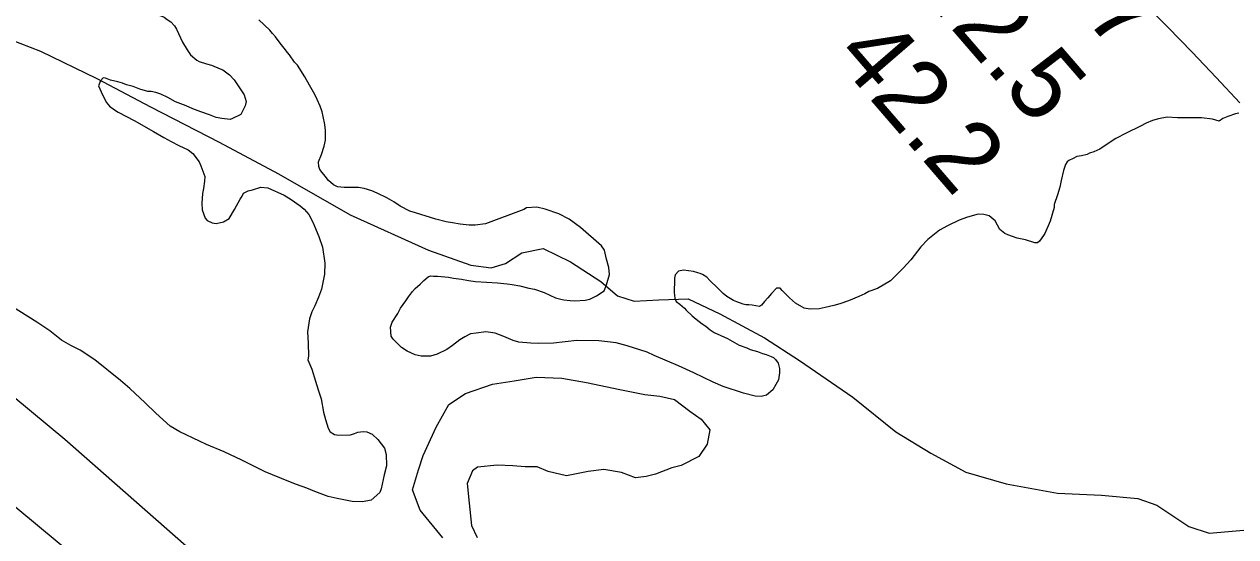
# Model space of a CAD drawing. Extents: x 3245246 to 3283090, y 806824 to 832173.
# Drawn here: x 3267744 to 3268870, y 815736 to 816212 of the extents above; entities that cross this region are included whole.
import ezdxf

# ---------------------------------------------------------------- set-up
doc = ezdxf.new("R2010")
doc.units = 0
for name, color, linetype in [('V-LEVE-TOET', 7, 'Continuous'), ('V-RIVR-RANG', 7, 'Continuous'), ('V-ROAD-CNTR', 7, 'Continuous'), ('V-SITE-VEGE', 7, 'Continuous'), ('V-SURV-LINE', 7, 'Continuous'), ('V-TOPO-MINR', 7, 'Continuous'), ('V-WETL-SWMP', 7, 'Continuous')]:
    doc.layers.add(name, color=color, linetype=linetype)

msp = doc.modelspace()

# ---------------------------------------------------------------- linework, layer by layer
at = {"layer": 'V-LEVE-TOET'}
msp.add_lwpolyline([(3268121.2, 815528.4), (3267997.2, 815636.9), (3267782.1, 815826.3), (3267592.2, 815983.5)], dxfattribs=at)
at = {"layer": 'V-ROAD-CNTR'}
msp.add_lwpolyline([(3267730.6, 816198.2), (3267759.6, 816186.9), (3267811.9, 816161.7), (3267861.6, 816135.2), (3267925.5, 816102.3), (3267980.6, 816073), (3268047.1, 816035), (3268120, 816002.1), (3268159.2, 815988.2), (3268178.2, 815985.5), (3268191.4, 815989.6), (3268206.5, 815999.5), (3268226.2, 816003.7), (3268251.8, 815991.2), (3268280, 815972.8), (3268295.4, 815959.7), (3268311, 815954.6), (3268333.7, 815955.8), (3268361, 815956.8), (3268390.4, 815942.9), (3268431.9, 815920.6), (3268464.4, 815899.5), (3268513.8, 815865.4), (3268554, 815833.2), (3268586.4, 815813.3), (3268619, 815795.7), (3268656.3, 815785), (3268704.1, 815776.2), (3268745, 815774.5), (3268778.6, 815771.4), (3268796.4, 815765.1), (3268826, 815745.2), (3268844.9, 815739.2), (3268884.1, 815742.6)], dxfattribs=at)
msp.add_spline([(3265843.1, 823432.9), (3265859, 823417.1), (3265884.4, 823393.5), (3265921.6, 823385.9), (3265988.6, 823351.1), (3266047.2, 823332.3), (3266110.9, 823317.7), (3266174.6, 823302.5), (3266237.9, 823256.1), (3266319, 823213.7), (3266446.2, 823144), (3266598.2, 823070.2), (3266698.3, 823024.2), (3266809.8, 822977.5), (3266902.8, 822954.7), (3266981.5, 822929.4), (3267047, 822922.9), (3267126.7, 822927), (3267196.8, 822934.5), (3267240.8, 822931.2), (3267315.5, 822929), (3267389.5, 822902.9), (3267472.5, 822855.3), (3267548.2, 822799.1), (3267673.2, 822703.2), (3267729.5, 822659.2), (3267800.8, 822580), (3267841.6, 822514.8), (3267890.4, 822443.6), (3267961.5, 822390.3), (3268026.2, 822347.9), (3268097.5, 822313.7), (3268226.8, 822221.5), (3268328.9, 822136.2), (3268438, 822030.2), (3268539.6, 821913.7), (3268611.4, 821855), (3268669.7, 821833), (3268741.6, 821835.2), (3268781, 821862.3), (3268824.2, 821916.6), (3268873.1, 822006.3), (3268932.5, 822098.1), (3268972.1, 822145.5), (3269019.4, 822162), (3269056, 822158.3), (3269086.7, 822138.7), (3269215.7, 821995.6), (3269467.1, 821682.5), (3269665, 821425.3), (3269890.2, 821132.3), (3269935.6, 821060.8), (3269937.8, 820947), (3269911.9, 820878.4), (3269882.4, 820803.4), (3269850.4, 820754.7), (3269820.8, 820702.9), (3269847.5, 820661.4), (3269995.3, 820504.9), (3270135.1, 820342.3), (3270215.8, 820249.2), (3270280.9, 820161.5), (3270409.8, 819983.2), (3270585.2, 819734.7), (3270723.1, 819531.2), (3270847.8, 819342.2), (3270941.2, 819194.9), (3271024.2, 819065), (3271103.7, 818956), (3271217.9, 818809.2), (3271322.1, 818665), (3271450.9, 818481.1), (3271547.8, 818329.9), (3271656.2, 818159), (3271778.9, 817965.4), (3271939, 817707.5), (3272036.6, 817466.5), (3272126.7, 817285.3), (3272211.9, 817051.1), (3272318, 816867.5), (3272429.4, 816683.2), (3272508.6, 816556.2), (3272571.6, 816398.7), (3272670.4, 816197), (3272779.9, 816022.9), (3272872.1, 815803.2), (3272964.7, 815556.6)], degree=3, dxfattribs=at)
at = {"layer": 'V-SITE-VEGE'}
for p, q in [((3267972.5, 816206.4), (3267962.2, 816216.1)), ((3267975.1, 816203.5), (3267972.5, 816206.4)), ((3267977.8, 816200.2), (3267975.1, 816203.5)), ((3267980.1, 816196.9), (3267977.8, 816200.2)), ((3267983.2, 816192.9), (3267980.1, 816196.9)), ((3267985.9, 816189.7), (3267983.2, 816192.9)), ((3267988.9, 816185.7), (3267985.9, 816189.7)), ((3267990.9, 816183.5), (3267988.9, 816185.7)), ((3267995.5, 816176.6), (3267990.9, 816183.5)), ((3267998.1, 816174.1), (3267995.5, 816176.6)), ((3268005.1, 816163.2), (3267998.1, 816174.1)), ((3268009.4, 816155.5), (3268005.1, 816163.2)), ((3268014.4, 816146.7), (3268009.4, 816155.5)), ((3268016.4, 816142), (3268014.4, 816146.7)), ((3268019.2, 816135.8), (3268016.4, 816142)), ((3268021.2, 816130.6), (3268019.2, 816135.8)), ((3268022, 816126.2), (3268021.2, 816130.6)), ((3268023.7, 816118.8), (3268022, 816126.2)), ((3268786.3, 816120.2), (3268781.2, 816117.4)), ((3268792.2, 816122.5), (3268786.3, 816120.2)), ((3268797.7, 816124.2), (3268792.2, 816122.5)), ((3268805.8, 816125.5), (3268797.7, 816124.2)), ((3268815.5, 816125), (3268805.8, 816125.5)), ((3268828.1, 816125), (3268815.5, 816125)), ((3268837.7, 816124.9), (3268828.1, 816125)), ((3268848.1, 816123.7), (3268837.7, 816124.9)), ((3268854.1, 816122), (3268848.1, 816123.7)), ((3268857.7, 816124.3), (3268854.1, 816122)), ((3268862.1, 816126.3), (3268857.7, 816124.3)), ((3268869.5, 816128.7), (3268862.1, 816126.3)), ((3268872.4, 816129.5), (3268869.5, 816128.7)), ((3268024.2, 816113.3), (3268023.7, 816118.8)), ((3268024.1, 816104.4), (3268024.2, 816113.3)), ((3268767.7, 816110.8), (3268758.2, 816105.7)), ((3268781.2, 816117.4), (3268767.7, 816110.8)), ((3268020.4, 816091), (3268023.1, 816098.8)), ((3268023.1, 816098.8), (3268024.1, 816104.4)), ((3268752, 816101.8), (3268743.3, 816096)), ((3268758.2, 816105.7), (3268752, 816101.8)), ((3268017.6, 816084.2), (3268020.4, 816091)), ((3268718.7, 816087.2), (3268714.7, 816085.3)), ((3268722, 816089.2), (3268718.7, 816087.2)), ((3268726.4, 816089.7), (3268722, 816089.2)), ((3268731.6, 816090.9), (3268726.4, 816089.7)), ((3268733.8, 816092.1), (3268731.6, 816090.9)), ((3268737.8, 816093.3), (3268733.8, 816092.1)), ((3268743.3, 816096), (3268737.8, 816093.3)), ((3268018.1, 816079.8), (3268017.6, 816084.2)), ((3268018.9, 816076.9), (3268018.1, 816079.8)), ((3268021.2, 816074.3), (3268018.9, 816076.9)), ((3268023.9, 816070.7), (3268021.2, 816074.3)), ((3268709.7, 816076.2), (3268707.4, 816066.9)), ((3268711.4, 816081.8), (3268709.7, 816076.2)), ((3268712.9, 816084.1), (3268711.4, 816081.8)), ((3268714.7, 816085.3), (3268712.9, 816084.1)), ((3268027, 816066.7), (3268023.9, 816070.7)), ((3268031.5, 816062.8), (3268027, 816066.7)), ((3268707.4, 816066.9), (3268706.1, 816060.6)), ((3268035.3, 816061), (3268031.5, 816062.8)), ((3268041.6, 816060.4), (3268035.3, 816061)), ((3268047.1, 816060.2), (3268041.6, 816060.4)), ((3268054.9, 816060.4), (3268047.1, 816060.2)), ((3268060.1, 816059.5), (3268054.9, 816060.4)), ((3268067.2, 816057.1), (3268060.1, 816059.5)), ((3268072.1, 816055), (3268067.2, 816057.1)), ((3268081.1, 816050.8), (3268072.1, 816055)), ((3268704.1, 816053.5), (3268701, 816044.5)), ((3268706.1, 816060.6), (3268704.1, 816053.5)), ((3268087.5, 816046.9), (3268081.1, 816050.8)), ((3268093.5, 816042.9), (3268087.5, 816046.9)), ((3268102.6, 816038.4), (3268093.5, 816042.9)), ((3268211, 816041.3), (3268208.5, 816039.7)), ((3268220.6, 816041.9), (3268211, 816041.3)), ((3268228.1, 816040.3), (3268220.6, 816041.9)), ((3268240.8, 816035.8), (3268228.1, 816040.3)), ((3268701, 816041.6), (3268697.3, 816028.9)), ((3268701, 816044.5), (3268701, 816041.6)), ((3268107.8, 816036.7), (3268102.6, 816038.4)), ((3268126.8, 816030.9), (3268107.8, 816036.7)), ((3268136.2, 816028.5), (3268126.8, 816030.9)), ((3268208.5, 816039.7), (3268172.9, 816026.6)), ((3268250.6, 816030.9), (3268240.8, 816035.8)), ((3268261.1, 816023), (3268250.6, 816030.9)), ((3268612.8, 816029.9), (3268601.9, 816024.8)), ((3268620.5, 816032.7), (3268612.8, 816029.9)), ((3268630.5, 816035.6), (3268620.5, 816032.7)), ((3268635.7, 816035.3), (3268630.5, 816035.6)), ((3268640.5, 816034), (3268635.7, 816035.3)), ((3268646.2, 816029.3), (3268640.5, 816034)), ((3268650.5, 816021.3), (3268646.2, 816029.3)), ((3268142.1, 816027.6), (3268136.2, 816028.5)), ((3268149.2, 816026.3), (3268142.1, 816027.6)), ((3268157.7, 816025.4), (3268149.2, 816026.3)), ((3268163.3, 816025.2), (3268157.7, 816025.4)), ((3268172.9, 816026.6), (3268163.3, 816025.2)), ((3268280.5, 816006.1), (3268261.1, 816023)), ((3268594.6, 816020.5), (3268583.7, 816012.1)), ((3268601.9, 816024.8), (3268594.6, 816020.5)), ((3268655, 816017.7), (3268650.5, 816021.3)), ((3268697.3, 816028.9), (3268692.4, 816017.6)), ((3268583.7, 816012.1), (3268577.2, 816005.2)), ((3268658, 816016.3), (3268655, 816017.7)), ((3268666.6, 816013.2), (3268658, 816016.3)), ((3268674.4, 816011.6), (3268666.6, 816013.2)), ((3268683, 816008.8), (3268674.4, 816011.6)), ((3268685.6, 816008.9), (3268683, 816008.8)), ((3268687.4, 816010.4), (3268685.6, 816008.9)), ((3268691, 816015.7), (3268687.4, 816010.4)), ((3268692.4, 816017.6), (3268691, 816015.7)), ((3268283.2, 816002.1), (3268280.5, 816006.1)), ((3268285.3, 815993.7), (3268283.2, 816002.1)), ((3268577.2, 816005.2), (3268567.9, 815993.1)), ((3268287.3, 815985.9), (3268285.3, 815993.7)), ((3268287.9, 815979.3), (3268287.3, 815985.9)), ((3268560.7, 815985.2), (3268548.8, 815973.7)), ((3268567.9, 815993.1), (3268560.7, 815985.2)), ((3268112.2, 815970.5), (3268115.4, 815973.9)), ((3268115.4, 815973.9), (3268119.4, 815977.3)), ((3268119.4, 815977.3), (3268121.6, 815978.1)), ((3268121.6, 815978.1), (3268124.6, 815977.8)), ((3268124.6, 815977.8), (3268128.3, 815977.9)), ((3268128.3, 815977.9), (3268138.3, 815977.1)), ((3268138.3, 815977.1), (3268143.1, 815976.1)), ((3268143.1, 815976.1), (3268150.6, 815975.2)), ((3268150.6, 815975.2), (3268156.9, 815973.9)), ((3268156.9, 815973.9), (3268163.6, 815973)), ((3268163.6, 815973), (3268184, 815971.7)), ((3268285.2, 815970), (3268287.9, 815979.3)), ((3268349, 815979.1), (3268348.3, 815976.1)), ((3268348.3, 815976.1), (3268348.4, 815972)), ((3268351.9, 815982.5), (3268349, 815979.1)), ((3268356.7, 815983.4), (3268351.9, 815982.5)), ((3268366, 815982.1), (3268356.7, 815983.4)), ((3268370.1, 815981.1), (3268366, 815982.1)), ((3268372.3, 815980.5), (3268370.1, 815981.1)), ((3268374.2, 815979.4), (3268372.3, 815980.5)), ((3268378.3, 815976.9), (3268374.2, 815979.4)), ((3268381, 815974), (3268378.3, 815976.9)), ((3268388.6, 815966.8), (3268381, 815974)), ((3268548.8, 815973.7), (3268536.8, 815966.4)), ((3268101.4, 815958.7), (3268104.9, 815963.6)), ((3268104.9, 815963.6), (3268107.5, 815966.3)), ((3268107.5, 815966.3), (3268112.2, 815970.5)), ((3268184, 815971.7), (3268192.9, 815970.8)), ((3268192.9, 815970.8), (3268197.7, 815970.2)), ((3268197.7, 815970.2), (3268204.8, 815968.9)), ((3268204.8, 815968.9), (3268213, 815966.9)), ((3268213, 815966.9), (3268218.2, 815965.9)), ((3268218.2, 815965.9), (3268227.2, 815962.8)), ((3268227.2, 815962.8), (3268237.7, 815957.9)), ((3268275.8, 815959.7), (3268283.1, 815964.3)), ((3268283.1, 815964.3), (3268285.2, 815970)), ((3268348.4, 815972), (3268347.9, 815965.4)), ((3268347.9, 815965.4), (3268347.9, 815963.1)), ((3268347.9, 815963.1), (3268348.4, 815959.8)), ((3268393.5, 815961.8), (3268388.6, 815966.8)), ((3268397, 815958.9), (3268393.5, 815961.8)), ((3268438.4, 815961.9), (3268435.1, 815957.7)), ((3268443, 815966.8), (3268438.4, 815961.9)), ((3268446.4, 815966.9), (3268443, 815966.8)), ((3268448.3, 815964.7), (3268446.4, 815966.9)), ((3268455.1, 815957.9), (3268448.3, 815964.7)), ((3268525, 815961.6), (3268519.6, 815958.9)), ((3268528.7, 815963.6), (3268525, 815961.6)), ((3268536.8, 815966.4), (3268528.7, 815963.6)), ((3268093.9, 815948.1), (3268098.9, 815954.9)), ((3268098.9, 815954.9), (3268101.4, 815958.7)), ((3268237.7, 815957.9), (3268242.6, 815956.6)), ((3268242.6, 815956.6), (3268245.5, 815955.9)), ((3268245.5, 815955.9), (3268251.5, 815955.3)), ((3268251.5, 815955.3), (3268255.9, 815955.1)), ((3268255.9, 815955.1), (3268265.2, 815955.7)), ((3268265.2, 815955.7), (3268269.6, 815956.6)), ((3268269.6, 815956.6), (3268275.8, 815959.7)), ((3268348.4, 815959.8), (3268348.5, 815957.6)), ((3268348.5, 815957.6), (3268350, 815954.3)), ((3268350, 815954.3), (3268353.4, 815951.8)), ((3268353.4, 815951.8), (3268357.6, 815948.2)), ((3268403, 815955.4), (3268397, 815958.9)), ((3268406.3, 815954), (3268403, 815955.4)), ((3268412, 815951.9), (3268406.3, 815954)), ((3268414.6, 815951.2), (3268412, 815951.9)), ((3268417.5, 815951.3), (3268414.6, 815951.2)), ((3268420.5, 815951), (3268417.5, 815951.3)), ((3268427.2, 815949.7), (3268420.5, 815951)), ((3268429, 815950.9), (3268427.2, 815949.7)), ((3268431.9, 815954.3), (3268429, 815950.9)), ((3268435.1, 815957.7), (3268431.9, 815954.3)), ((3268460.8, 815952.8), (3268455.1, 815957.9)), ((3268468.7, 815948.2), (3268460.8, 815952.8)), ((3268496.4, 815950.8), (3268488.3, 815948.8)), ((3268502, 815952.1), (3268496.4, 815950.8)), ((3268510, 815954.9), (3268502, 815952.1)), ((3268519.6, 815958.9), (3268510, 815954.9)), ((3268086.1, 815935.3), (3268091.4, 815943.2)), ((3268091.4, 815943.2), (3268093.9, 815948.1)), ((3268357.6, 815948.2), (3268359.1, 815946.4)), ((3268359.1, 815946.4), (3268364.8, 815941)), ((3268364.8, 815941), (3268368.6, 815938.1)), ((3268474.3, 815947.3), (3268468.7, 815948.2)), ((3268482.8, 815947.5), (3268474.3, 815947.3)), ((3268488.3, 815948.8), (3268482.8, 815947.5)), ((3268084.7, 815930.5), (3268086.1, 815935.3)), ((3268085.3, 815922.3), (3268084.7, 815930.5)), ((3268368.6, 815938.1), (3268373.9, 815933.5)), ((3268373.9, 815933.5), (3268377.3, 815931.3)), ((3268377.3, 815931.3), (3268381.5, 815928.1)), ((3268381.5, 815928.1), (3268385.3, 815925.6)), ((3268086.9, 815919.4), (3268085.3, 815922.3)), ((3268094.9, 815911.5), (3268086.9, 815919.4)), ((3268149.1, 815918.9), (3268142.2, 815913.5)), ((3268153.5, 815921.6), (3268149.1, 815918.9)), ((3268159, 815924.3), (3268153.5, 815921.6)), ((3268164.1, 815924.8), (3268159, 815924.3)), ((3268173, 815926.2), (3268164.1, 815924.8)), ((3268181.9, 815924.9), (3268173, 815926.2)), ((3268189.8, 815921.8), (3268181.9, 815924.9)), ((3268198.4, 815918), (3268189.8, 815921.8)), ((3268203.6, 815916.6), (3268198.4, 815918)), ((3268214.8, 815915.5), (3268203.6, 815916.6)), ((3268257.7, 815918.1), (3268235.9, 815915.7)), ((3268278, 815917.9), (3268257.7, 815918.1)), ((3268294, 815916.1), (3268278, 815917.9)), ((3268385.3, 815925.6), (3268397.6, 815920)), ((3268397.6, 815920), (3268408.5, 815913.7)), ((3268100.1, 815908.3), (3268094.9, 815911.5)), ((3268107.6, 815904.8), (3268100.1, 815908.3)), ((3268128, 815905.3), (3268121.7, 815903.7)), ((3268136.8, 815909.7), (3268128, 815905.3)), ((3268142.2, 815913.5), (3268136.8, 815909.7)), ((3268221.8, 815915.3), (3268214.8, 815915.5)), ((3268235.9, 815915.7), (3268221.8, 815915.3)), ((3268304.5, 815913.1), (3268294, 815916.1)), ((3268322.8, 815907.3), (3268304.5, 815913.1)), ((3268329.5, 815904.1), (3268322.8, 815907.3)), ((3268408.5, 815913.7), (3268415.6, 815911.2)), ((3268415.6, 815911.2), (3268418.6, 815909.8)), ((3268418.6, 815909.8), (3268425.4, 815907.8)), ((3268425.4, 815907.8), (3268429.9, 815906.1)), ((3268429.9, 815906.1), (3268433.6, 815905.1)), ((3268112.9, 815903.5), (3268107.6, 815904.8)), ((3268121.7, 815903.7), (3268112.9, 815903.5)), ((3268352, 815894.7), (3268329.5, 815904.1)), ((3268366.3, 815888.1), (3268352, 815894.7)), ((3268433.6, 815905.1), (3268438.1, 815903.3)), ((3268438.1, 815903.3), (3268440.3, 815902.3)), ((3268440.3, 815902.3), (3268442.2, 815900.5)), ((3268442.2, 815900.5), (3268444.5, 815897.2)), ((3268444.5, 815897.2), (3268445.8, 815892.1)), ((3268384.3, 815879.3), (3268366.3, 815888.1)), ((3268445.9, 815888), (3268445, 815881.7)), ((3268445.8, 815892.1), (3268445.9, 815888)), ((3268393.6, 815875.5), (3268384.3, 815879.3)), ((3268412.3, 815869.3), (3268393.6, 815875.5)), ((3268439.7, 815872.3), (3268433.9, 815867.3)), ((3268442.5, 815877.2), (3268439.7, 815872.3)), ((3268445, 815881.7), (3268442.5, 815877.2)), ((3268423.2, 815866.3), (3268412.3, 815869.3)), ((3268428.7, 815866), (3268423.2, 815866.3)), ((3268433.9, 815867.3), (3268428.7, 815866))]:
    msp.add_line(p, q, dxfattribs=at)
for points in [[(3267738.3, 816277.4), (3267750.3, 816274.4), (3267759.3, 816271.3), (3267766.4, 816268.2), (3267773.4, 816267.6), (3267777.1, 816269.2), (3267785.2, 816271.3), (3267797, 816271.6), (3267805.6, 816271.1), (3267807.8, 816270.4), (3267814.9, 816266.9), (3267821, 816263.4), (3267830.4, 816255.8), (3267837.2, 816250.1), (3267846.4, 816241.1), (3267851.7, 816235.7), (3267858.5, 816229.9), (3267863.8, 816226), (3267870.6, 816220.2), (3267874.4, 816218.5), (3267877, 816216.3), (3267880.4, 816214.2), (3267883.9, 816210.6)], [(3267883.9, 816210.6), (3267885.8, 816207.3), (3267891.3, 816195.2), (3267895.6, 816188.3), (3267898.7, 816183.6), (3267904.7, 816178.6), (3267907, 816177.5), (3267913.7, 816175.1), (3267918.2, 816174.1), (3267926.4, 816170.6), (3267928.7, 816169.6), (3267935.1, 816164.9), (3267939.3, 816160.2), (3267948.6, 816146.4), (3267950.6, 816140.2), (3267949.6, 816136.1), (3267948.2, 816133.8), (3267945.4, 816128.2), (3267937.7, 816124.3), (3267935.5, 816123.5), (3267928, 816124.4), (3267922.5, 816125.3), (3267916.5, 816127.8), (3267908.3, 816130.5), (3267901.1, 816133.3), (3267894.8, 816136.1), (3267885, 816139.9), (3267877.9, 816143.8), (3267871.1, 816146.9), (3267866.6, 816148.7), (3267862.2, 816149.6), (3267859.2, 816149.6), (3267851.8, 816151.6), (3267845.4, 816154), (3267839.4, 816155.7), (3267835.7, 816157.1), (3267831.2, 816158.4), (3267824.5, 816160.1), (3267820, 816161.8), (3267817.8, 816162.2), (3267815.2, 816159.5), (3267813.5, 816154.6), (3267815.9, 816149.1), (3267820.6, 816139.6), (3267823.6, 816136), (3267828.2, 816132.4), (3267831.6, 816130.3), (3267846.6, 816122.6), (3267864.3, 816112.3), (3267874.1, 816106.6), (3267880.8, 816103.1), (3267888, 816099.2), (3267896.6, 816095.4), (3267901.1, 816091.8), (3267906.9, 816084.2), (3267908.5, 816080.5), (3267912.1, 816070.6), (3267911.8, 816066.2), (3267910.9, 816059.5), (3267909.9, 816054.6), (3267909.4, 816045.7), (3267909.6, 816039.4), (3267912.4, 816031.7), (3267914.3, 816029.6), (3267918.8, 816027.5), (3267922.5, 816026.8), (3267929.5, 816028.5), (3267934.6, 816031.6), (3267939.6, 816039.9), (3267944.9, 816049.6), (3267946.7, 816052.3), (3267948.1, 816054.9), (3267952.5, 816057.3), (3267956.5, 816058.1), (3267964.2, 816060.5), (3267970.5, 816060), (3267985.9, 816053.3), (3267992.3, 816049.1), (3268000.6, 816043.4), (3268004.4, 816040.1), (3268008.6, 816035.1), (3268012.5, 816028.1), (3268018, 816014.9), (3268021.3, 816005), (3268023.5, 815989.9), (3268023.4, 815979.9), (3268020.5, 815965.7), (3268017.7, 815958.3), (3268014.2, 815950.4), (3268011.4, 815944.8), (3268009.4, 815938.4), (3268007.5, 815926.1), (3268008.1, 815915.8), (3268008.5, 815903.6), (3268007.8, 815900.2), (3268011.4, 815891.4), (3268015, 815880.4), (3268017.4, 815872.3), (3268020.3, 815863.9), (3268022.4, 815851.7), (3268024.1, 815844.7)], [(3268024.1, 815844.7), (3268026.6, 815836.6), (3268028.5, 815833.4), (3268032.6, 815830.9), (3268036.4, 815830.2), (3268047.5, 815830.5), (3268051.1, 815831.8), (3268054.1, 815832.9), (3268059.2, 815833.5), (3268062.6, 815833.2), (3268067.5, 815831.1), (3268072.8, 815826), (3268078.9, 815818.1), (3268080.6, 815812.2), (3268080.8, 815801.8), (3268078.8, 815793.2), (3268075.9, 815780.2), (3268074.5, 815776.8), (3268066.5, 815769.9), (3268058.4, 815768.2), (3268049.1, 815768.7), (3268035, 815771.3), (3268026.8, 815773.3), (3268014.4, 815777.8), (3268007, 815780.9), (3267997.2, 815784.4), (3267990.1, 815787.1), (3267968, 815796.2), (3267946.6, 815807.1), (3267930.1, 815814.8), (3267913.6, 815821.4), (3267907.2, 815824.5), (3267888.9, 815833.3), (3267879.8, 815838.6), (3267866.5, 815850.5), (3267856.6, 815860.2), (3267842.6, 815873.5), (3267833.9, 815881.1), (3267810, 815900.1), (3267796.4, 815909), (3267787.8, 815913.5), (3267779.1, 815918.5), (3267768.2, 815927.1), (3267756.1, 815935.3), (3267730.9, 815950.9)]]:
    msp.add_lwpolyline(points, dxfattribs=at)
at = {"layer": 'V-SURV-LINE'}
msp.add_lwpolyline([(3267544.3, 815922.9), (3269316, 814450.9)], dxfattribs=at)
at = {"layer": 'V-TOPO-MINR'}
msp.add_lwpolyline([(3268765.3, 816250.5), (3268806.4, 816209.1), (3268829, 816186), (3268851.4, 816162.6), (3268873.4, 816139)], dxfattribs=at)
at = {"layer": 'V-WETL-SWMP'}
msp.add_lwpolyline([(3268133.2, 815734.7), (3268112, 815760.5), (3268104.9, 815779.4), (3268110.6, 815797.9), (3268114.8, 815811.2), (3268126.9, 815837.6), (3268138.8, 815858.7), (3268154.2, 815868.9), (3268179.3, 815877.5), (3268199.3, 815880.8), (3268219.7, 815884.2), (3268243.7, 815883.1), (3268266.7, 815879.2), (3268297.4, 815872.7), (3268320.8, 815868.1), (3268334.7, 815866.4), (3268348.3, 815863.3), (3268362.5, 815852.6), (3268373.1, 815844.9), (3268381, 815835.1), (3268378.6, 815821.8), (3268370.9, 815810.5), (3268354.5, 815802.1), (3268345.9, 815799.8), (3268330.8, 815793.8), (3268322.1, 815791.8), (3268312.1, 815790.5), (3268299.1, 815795.4), (3268282.8, 815798.4), (3268268.2, 815796.3), (3268247.9, 815792.3), (3268231.1, 815796.3), (3268220.9, 815800.6), (3268209.5, 815800.9), (3268198.3, 815801.7), (3268183.7, 815802.3), (3268165.4, 815800.5), (3268160.6, 815796.9), (3268155.7, 815785.3), (3268157.6, 815766.9), (3268159.9, 815746.2), (3268165.1, 815735.2)], dxfattribs=at)

# ---------------------------------------------------------------- texts
at = {"layer": 'V-RIVR-RANG'}
for s, p in [('41.7', (3268646.4, 816312.9)), ('42.5', (3268570.9, 816247.4)), ('42.2', (3268495.4, 816181.9))]:
    msp.add_text(s, height=67, rotation=310.8083, dxfattribs=at).set_placement(p)

doc.saveas('drawing.dxf')
